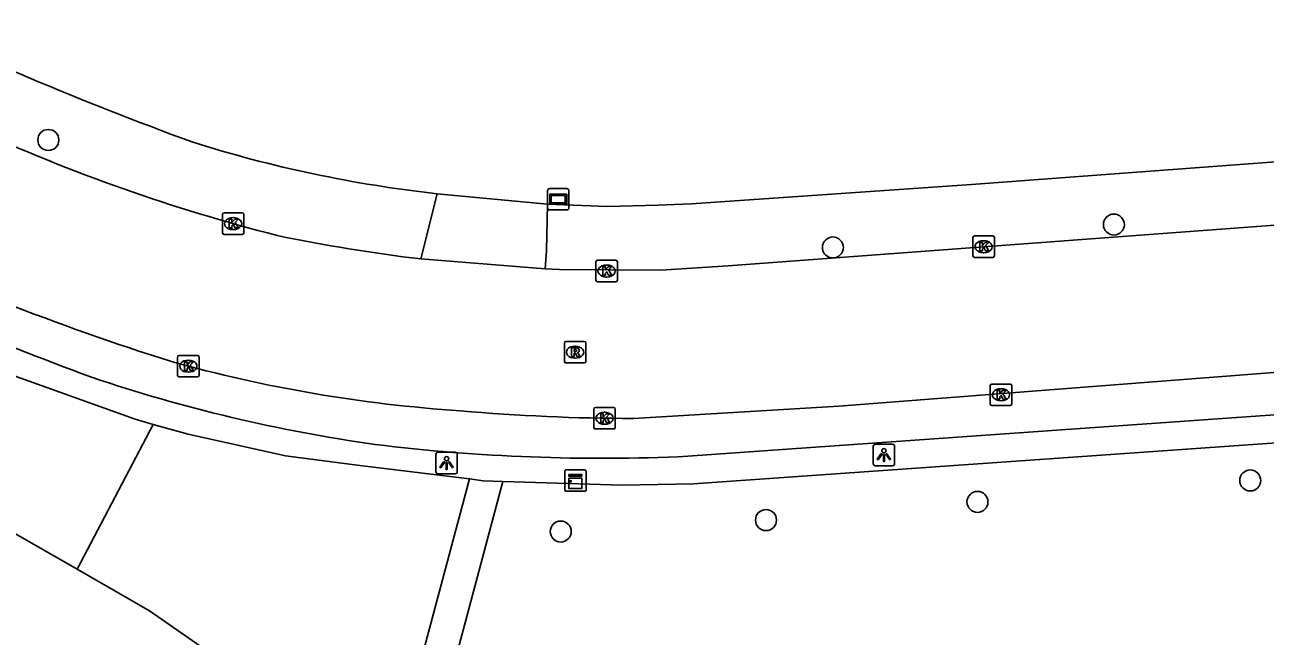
# Model space of a CAD drawing. Extents: x 162186 to 163152, y 385513 to 386513.
# Drawn here: x 162826.3 to 162884.1, y 386194.8 to 386223.2 of the extents above; entities that cross this region are included whole.
import ezdxf

# ---------------------------------------------------------------- set-up
doc = ezdxf.new("R2010")
doc.units = 0
for name, color, linetype in [('IMGEO_Boom', 7, 'Continuous'), ('IMGEO_Groenvoorziening', 7, 'Continuous'), ('IMGEO_Kast', 7, 'Continuous'), ('IMGEO_Kolk', 7, 'Continuous'), ('IMGEO_Lichtpunt', 7, 'Continuous'), ('IMGEO_Rijbaan_lokaal_gesloten', 7, 'Continuous'), ('IMGEO_Rijbaan_lokaal_open', 7, 'Continuous'), ('IMGEO_Rioolput', 7, 'Continuous'), ('IMGEO_Verklikker', 7, 'Continuous'), ('IMGEO_Voetpad_open', 7, 'Continuous')]:
    doc.layers.add(name, color=color, linetype=linetype)

msp = doc.modelspace()

# ---------------------------------------------------------------- linework, layer by layer
at = {"layer": 'IMGEO_Boom'}
for centre in [(162827.431, 386217.866), (162877.039, 386213.926), (162863.957, 386212.858), (162883.388, 386202.006), (162870.688, 386201.009), (162860.843, 386200.163), (162851.286, 386199.629)]:
    msp.add_circle(centre, 0.489, dxfattribs=at)
at = {"layer": 'IMGEO_Groenvoorziening'}
msp.add_lwpolyline([(162828.781, 386197.871), (162832.316, 386204.621)], dxfattribs=at)
at = {"layer": 'IMGEO_Kast'}
for p, q in [((162851.471, 386201.577), (162851.471, 386202.418)), ((162851.471, 386202.418), (162851.471, 386201.577)), ((162851.546, 386202.502), (162852.387, 386202.502)), ((162852.387, 386202.502), (162851.546, 386202.502)), ((162852.471, 386202.427), (162852.471, 386201.586)), ((162852.471, 386201.586), (162852.471, 386202.427)), ((162852.396, 386201.502), (162851.555, 386201.502)), ((162851.555, 386201.502), (162852.396, 386201.502))]:
    msp.add_line(p, q, dxfattribs=at)
for points in [[(162851.666, 386202.292), (162852.266, 386202.292), (162852.266, 386202.207), (162851.666, 386202.207), (162851.666, 386202.292)], [(162851.666, 386202.117), (162852.266, 386202.117), (162852.266, 386201.628), (162851.666, 386201.628), (162851.666, 386202.117)]]:
    msp.add_lwpolyline(points, dxfattribs=at)
msp.add_circle((162851.75, 386201.966), 0.0377, dxfattribs=at)
for centre, start, end in [((162851.549, 386202.424), 92.4484, 184.28452), ((162851.549, 386202.424), 92.4484, 184.28452), ((162852.393, 386202.424), 2.4484, 94.28452), ((162852.393, 386202.424), 2.4484, 94.28452), ((162851.549, 386201.58), 182.4484, 274.28452), ((162851.549, 386201.58), 182.4484, 274.28452), ((162852.393, 386201.58), 272.4484, 4.28452), ((162852.393, 386201.58), 272.4484, 4.28452)]:
    msp.add_arc(centre, 0.0779, start, end, dxfattribs=at)
at = {"layer": 'IMGEO_Kolk'}
for p, q in [((162835.535, 386213.545), (162835.535, 386214.397)), ((162835.61, 386214.471), (162836.462, 386214.471)), ((162836.023, 386214.251), (162836.048, 386214.251)), ((162836.536, 386214.397), (162836.536, 386213.545)), ((162836.046, 386213.691), (162836.021, 386213.691)), ((162836.462, 386213.471), (162835.61, 386213.471)), ((162870.473, 386212.469), (162870.473, 386213.321)), ((162870.548, 386213.395), (162871.4, 386213.395)), ((162870.961, 386213.175), (162870.986, 386213.175)), ((162871.474, 386213.321), (162871.474, 386212.469)), ((162870.984, 386212.615), (162870.959, 386212.615)), ((162852.921, 386211.336), (162852.921, 386212.188)), ((162852.996, 386212.262), (162853.848, 386212.262)), ((162853.409, 386212.042), (162853.434, 386212.042)), ((162853.922, 386212.188), (162853.922, 386211.336)), ((162871.4, 386212.395), (162870.548, 386212.395)), ((162853.432, 386211.482), (162853.407, 386211.482)), ((162853.848, 386211.262), (162852.996, 386211.262)), ((162833.45, 386206.904), (162833.45, 386207.756)), ((162833.525, 386207.83), (162834.377, 386207.83)), ((162833.938, 386207.61), (162833.963, 386207.61)), ((162834.451, 386207.756), (162834.451, 386206.904)), ((162834.377, 386206.83), (162833.525, 386206.83)), ((162833.961, 386207.05), (162833.936, 386207.05)), ((162871.282, 386205.573), (162871.282, 386206.425)), ((162871.357, 386206.499), (162872.209, 386206.499)), ((162871.77, 386206.279), (162871.795, 386206.279)), ((162872.283, 386206.425), (162872.283, 386205.573)), ((162871.793, 386205.719), (162871.768, 386205.719)), ((162852.825, 386204.479), (162852.825, 386205.331)), ((162852.9, 386205.405), (162853.752, 386205.405)), ((162853.313, 386205.185), (162853.338, 386205.185)), ((162853.826, 386205.331), (162853.826, 386204.479)), ((162872.209, 386205.499), (162871.357, 386205.499)), ((162853.336, 386204.625), (162853.311, 386204.625)), ((162853.752, 386204.405), (162852.9, 386204.405))]:
    msp.add_line(p, q, dxfattribs=at)
for points in [[(162835.535, 386213.545), (162835.535, 386214.397)], [(162835.61, 386214.471), (162836.462, 386214.471)], [(162836.536, 386214.397), (162836.536, 386213.545)], [(162835.856, 386214.171), (162835.979, 386214.171), (162835.979, 386214.02), (162836.109, 386214.171), (162836.273, 386214.171), (162836.127, 386214.02), (162836.28, 386213.771), (162836.128, 386213.771), (162836.043, 386213.935), (162835.979, 386213.868), (162835.979, 386213.771), (162835.856, 386213.771), (162835.856, 386214.171)], [(162836.462, 386213.471), (162835.61, 386213.471)], [(162870.473, 386212.469), (162870.473, 386213.321)], [(162870.548, 386213.395), (162871.4, 386213.395)], [(162870.794, 386213.095), (162870.917, 386213.095), (162870.917, 386212.944), (162871.047, 386213.095), (162871.211, 386213.095), (162871.065, 386212.944), (162871.218, 386212.695), (162871.066, 386212.695), (162870.981, 386212.859), (162870.917, 386212.792), (162870.917, 386212.695), (162870.794, 386212.695), (162870.794, 386213.095)], [(162871.474, 386213.321), (162871.474, 386212.469)], [(162852.921, 386211.336), (162852.921, 386212.188)], [(162852.996, 386212.262), (162853.848, 386212.262)], [(162853.242, 386211.962), (162853.365, 386211.962), (162853.365, 386211.811), (162853.495, 386211.962), (162853.659, 386211.962), (162853.513, 386211.811), (162853.666, 386211.562), (162853.514, 386211.562), (162853.429, 386211.726), (162853.365, 386211.659), (162853.365, 386211.562), (162853.242, 386211.562), (162853.242, 386211.962)], [(162853.922, 386212.188), (162853.922, 386211.336)], [(162871.4, 386212.395), (162870.548, 386212.395)], [(162853.848, 386211.262), (162852.996, 386211.262)], [(162833.45, 386206.904), (162833.45, 386207.756)], [(162833.525, 386207.83), (162834.377, 386207.83)], [(162833.771, 386207.53), (162833.894, 386207.53), (162833.894, 386207.379), (162834.024, 386207.53), (162834.188, 386207.53), (162834.042, 386207.379), (162834.195, 386207.13), (162834.043, 386207.13), (162833.958, 386207.294), (162833.894, 386207.227), (162833.894, 386207.13), (162833.771, 386207.13), (162833.771, 386207.53)], [(162834.451, 386207.756), (162834.451, 386206.904)], [(162834.377, 386206.83), (162833.525, 386206.83)], [(162871.282, 386205.573), (162871.282, 386206.425)], [(162871.357, 386206.499), (162872.209, 386206.499)], [(162871.603, 386206.199), (162871.726, 386206.199), (162871.726, 386206.048), (162871.856, 386206.199), (162872.02, 386206.199), (162871.874, 386206.048), (162872.027, 386205.799), (162871.875, 386205.799), (162871.79, 386205.963), (162871.726, 386205.896), (162871.726, 386205.799), (162871.603, 386205.799), (162871.603, 386206.199)], [(162872.283, 386206.425), (162872.283, 386205.573)], [(162852.825, 386204.479), (162852.825, 386205.331)], [(162852.9, 386205.405), (162853.752, 386205.405)], [(162853.146, 386205.105), (162853.269, 386205.105), (162853.269, 386204.954), (162853.399, 386205.105), (162853.563, 386205.105), (162853.417, 386204.954), (162853.57, 386204.705), (162853.418, 386204.705), (162853.333, 386204.869), (162853.269, 386204.802), (162853.269, 386204.705), (162853.146, 386204.705), (162853.146, 386205.105)], [(162853.826, 386205.331), (162853.826, 386204.479)], [(162872.209, 386205.499), (162871.357, 386205.499)], [(162853.752, 386204.405), (162852.9, 386204.405)]]:
    msp.add_lwpolyline(points, dxfattribs=at)
for centre, start, end in [((162835.612, 386214.395), 91.55205, 178.44795), ((162835.612, 386214.395), 91.55205, 178.44795), ((162836.46, 386214.395), 1.55205, 88.44795), ((162836.46, 386214.395), 1.55205, 88.44795), ((162835.612, 386213.547), 181.55205, 268.44795), ((162835.612, 386213.547), 181.55205, 268.44795), ((162836.46, 386213.547), 271.55205, 358.44795), ((162836.46, 386213.547), 271.55205, 358.44795), ((162870.55, 386213.319), 91.55205, 178.44795), ((162870.55, 386213.319), 91.55205, 178.44795), ((162871.398, 386213.319), 1.55205, 88.44795), ((162871.398, 386213.319), 1.55205, 88.44795), ((162852.998, 386212.186), 91.55205, 178.44795), ((162852.998, 386212.186), 91.55205, 178.44795), ((162853.846, 386212.186), 1.55205, 88.44795), ((162853.846, 386212.186), 1.55205, 88.44795), ((162870.55, 386212.471), 181.55205, 268.44795), ((162870.55, 386212.471), 181.55205, 268.44795), ((162871.398, 386212.471), 271.55205, 358.44795), ((162871.398, 386212.471), 271.55205, 358.44795), ((162852.998, 386211.338), 181.55205, 268.44795), ((162852.998, 386211.338), 181.55205, 268.44795), ((162853.846, 386211.338), 271.55205, 358.44795), ((162853.846, 386211.338), 271.55205, 358.44795), ((162833.527, 386207.754), 91.55205, 178.44795), ((162833.527, 386207.754), 91.55205, 178.44795), ((162834.375, 386207.754), 1.55205, 88.44795), ((162834.375, 386207.754), 1.55205, 88.44795), ((162833.527, 386206.906), 181.55205, 268.44795), ((162833.527, 386206.906), 181.55205, 268.44795), ((162834.375, 386206.906), 271.55205, 358.44795), ((162834.375, 386206.906), 271.55205, 358.44795), ((162871.359, 386206.423), 91.55205, 178.44795), ((162871.359, 386206.423), 91.55205, 178.44795), ((162872.207, 386206.423), 1.55205, 88.44795), ((162872.207, 386206.423), 1.55205, 88.44795), ((162871.359, 386205.575), 181.55205, 268.44795), ((162871.359, 386205.575), 181.55205, 268.44795), ((162872.207, 386205.575), 271.55205, 358.44795), ((162872.207, 386205.575), 271.55205, 358.44795), ((162852.902, 386205.329), 91.55205, 178.44795), ((162852.902, 386205.329), 91.55205, 178.44795), ((162853.75, 386205.329), 1.55205, 88.44795), ((162853.75, 386205.329), 1.55205, 88.44795), ((162852.902, 386204.481), 181.55205, 268.44795), ((162852.902, 386204.481), 181.55205, 268.44795), ((162853.75, 386204.481), 271.55205, 358.44795), ((162853.75, 386204.481), 271.55205, 358.44795)]:
    msp.add_arc(centre, 0.0765, start, end, dxfattribs=at)
for centre, major_axis, ratio, start_param, end_param in [((162836.022, 386213.971), (-0.387, 0.002), 0.722429, 4.712389, 7.853982), ((162836.047, 386213.971), (-0.39, 0.002), 0.717154, 1.570796, 4.712389), ((162870.96, 386212.895), (-0.387, 0.002), 0.722429, 4.712389, 7.853982), ((162870.985, 386212.895), (-0.39, 0.002), 0.717154, 1.570796, 4.712389), ((162853.408, 386211.762), (-0.387, 0.002), 0.722429, 4.712389, 7.853982), ((162853.433, 386211.762), (-0.39, 0.002), 0.717154, 1.570796, 4.712389), ((162833.937, 386207.33), (-0.387, 0.002), 0.722429, 4.712389, 7.853982), ((162833.962, 386207.33), (-0.39, 0.002), 0.717154, 1.570796, 4.712389), ((162871.769, 386205.999), (-0.387, 0.002), 0.722429, 4.712389, 7.853982), ((162871.794, 386205.999), (-0.39, 0.002), 0.717154, 1.570796, 4.712389), ((162853.312, 386204.905), (-0.387, 0.002), 0.722429, 4.712389, 7.853982), ((162853.337, 386204.905), (-0.39, 0.002), 0.717154, 1.570796, 4.712389)]:
    msp.add_ellipse(centre, major_axis=major_axis, ratio=ratio, start_param=start_param, end_param=end_param, dxfattribs=at)
at = {"layer": 'IMGEO_Lichtpunt'}
for p, q in [((162846.377, 386203.319), (162845.569, 386203.319)), ((162846.377, 386203.319), (162845.569, 386203.319)), ((162865.833, 386203.597), (162865.833, 386202.79)), ((162865.833, 386203.597), (162865.833, 386202.79)), ((162866.735, 386203.692), (162865.927, 386203.692)), ((162866.735, 386203.692), (162865.927, 386203.692)), ((162866.829, 386202.79), (162866.829, 386203.597)), ((162866.829, 386202.79), (162866.829, 386203.597)), ((162845.475, 386203.224), (162845.475, 386202.417)), ((162845.475, 386203.224), (162845.475, 386202.417)), ((162846.471, 386202.417), (162846.471, 386203.224)), ((162846.471, 386202.417), (162846.471, 386203.224)), ((162865.927, 386202.696), (162866.735, 386202.696)), ((162865.927, 386202.696), (162866.735, 386202.696)), ((162845.569, 386202.323), (162846.377, 386202.323)), ((162845.569, 386202.323), (162846.377, 386202.323))]:
    msp.add_line(p, q, dxfattribs=at)
for points in [[(162866.207, 386203.261), (162866.246, 386203.233), (162866.058, 386202.971), (162866.02, 386202.998), (162866.207, 386203.261)], [(162866.419, 386203.233), (162866.457, 386203.26), (162866.644, 386202.998), (162866.605, 386202.97), (162866.419, 386203.233)], [(162845.849, 386202.888), (162845.888, 386202.86), (162845.7, 386202.598), (162845.662, 386202.625), (162845.849, 386202.888)], [(162845.951, 386202.84), (162845.998, 386202.84), (162845.998, 386202.518), (162845.951, 386202.518), (162845.951, 386202.84)], [(162846.061, 386202.86), (162846.099, 386202.887), (162846.286, 386202.625), (162846.247, 386202.597), (162846.061, 386202.86)], [(162866.309, 386203.213), (162866.356, 386203.213), (162866.356, 386202.891), (162866.309, 386202.891), (162866.309, 386203.213)]]:
    msp.add_lwpolyline(points, dxfattribs=at)
for centre in [(162866.332, 386203.395), (162845.974, 386203.022)]:
    msp.add_circle(centre, 0.0994, dxfattribs=at)
for centre, start, end in [((162845.569, 386203.224), 90, 180), ((162845.569, 386203.224), 90, 180), ((162846.377, 386203.224), 0, 90), ((162846.377, 386203.224), 0, 90), ((162865.927, 386203.597), 90, 180), ((162865.927, 386203.597), 90, 180), ((162866.735, 386203.597), 0, 90), ((162866.735, 386203.597), 0, 90), ((162865.927, 386202.79), 180, 270), ((162865.927, 386202.79), 180, 270), ((162866.735, 386202.79), 270, 0), ((162866.735, 386202.79), 270, 360), ((162845.569, 386202.417), 180, 270), ((162845.569, 386202.417), 180, 270), ((162846.377, 386202.417), 270, 0), ((162846.377, 386202.417), 270, 360)]:
    msp.add_arc(centre, 0.0946, start, end, dxfattribs=at)
at = {"layer": 'IMGEO_Rijbaan_lokaal_gesloten'}
for points in [[(162889.751, 386214.288), (162859.077, 386212.007), (162855.951, 386211.796), (162851.232, 386211.829), (162850.557, 386211.862)], [(162844.772, 386212.323), (162850.557, 386211.862)], [(162854.67, 386204.896), (162864.241, 386205.462), (162886.69, 386207.213)]]:
    msp.add_lwpolyline(points, dxfattribs=at)
for centre, radius, start, end in [((162859.261, 386295.953), 85.209, 245.49467, 255.61511), ((162869.29, 386321.987), 120.009, 244.56561, 252.46007), ((162853.915, 386289.23), 77.448, 258.21129, 263.22031), ((162850.976, 386271.469), 66.359, 254.39279, 266.22822), ((162854.738, 386297.305), 92.409, 264.95481, 269.9581)]:
    msp.add_arc(centre, radius, start, end, dxfattribs=at)
at = {"layer": 'IMGEO_Rijbaan_lokaal_open'}
for points in [[(162828.781, 386197.871), (162825.575, 386199.713), (162818.127, 386202.857), (162812.602, 386204.59)], [(162839.933, 386190.517), (162832.14, 386195.941), (162828.781, 386197.871)]]:
    msp.add_lwpolyline(points, dxfattribs=at)
msp.add_arc((162789.758, 386127.507), 75.374, 53.01895, 72.16665, dxfattribs=at)
at = {"layer": 'IMGEO_Rioolput'}
for p, q in [((162851.529, 386208.482), (162852.381, 386208.482)), ((162851.454, 386207.556), (162851.454, 386208.408)), ((162851.942, 386208.262), (162851.967, 386208.262)), ((162852.455, 386208.408), (162852.455, 386207.556)), ((162852.381, 386207.482), (162851.529, 386207.482)), ((162851.965, 386207.702), (162851.94, 386207.702))]:
    msp.add_line(p, q, dxfattribs=at)
for points in [[(162851.529, 386208.482), (162852.381, 386208.482)], [(162851.454, 386207.556), (162851.454, 386208.408)], [(162852.043, 386208.18), (162851.791, 386208.182), (162851.791, 386207.782)], [(162851.791, 386207.782), (162851.915, 386207.782), (162851.915, 386207.944), (162851.926, 386207.944)], [(162851.969, 386208.101), (162851.915, 386208.101), (162851.915, 386208.02)], [(162851.915, 386208.02), (162851.967, 386208.02)], [(162851.973, 386207.915), (162852.044, 386207.782), (162852.184, 386207.782), (162852.119, 386207.908)], [(162852.455, 386208.408), (162852.455, 386207.556)], [(162852.381, 386207.482), (162851.529, 386207.482)]]:
    msp.add_lwpolyline(points, dxfattribs=at)
for centre, radius, start, end in [((162851.531, 386208.406), 0.0765, 91.55205, 178.44795), ((162851.531, 386208.406), 0.0765, 91.55205, 178.44795), ((162852.379, 386208.406), 0.0765, 1.55205, 88.44795), ((162852.379, 386208.406), 0.0765, 1.55205, 88.44795), ((162851.925, 386207.891), 0.0533, 26.02933, 88.69889), ((162851.951, 386208.209), 0.19, 274.7715, 282.96867), ((162851.975, 386208.005), 0.0964, 77.00612, 93.18647), ((162851.989, 386208.062), 0.0378, 276.66336, 79.67722), ((162852.042, 386208.07), 0.109, 350.36119, 89.41601), ((162852.04, 386208.07), 0.112, 277.58423, 350.98172), ((162852.024, 386207.855), 0.108, 29.51342, 73.79051), ((162851.531, 386207.558), 0.0765, 181.55205, 268.44795), ((162851.531, 386207.558), 0.0765, 181.55205, 268.44795), ((162852.379, 386207.558), 0.0765, 271.55205, 358.44795), ((162852.379, 386207.558), 0.0765, 271.55205, 358.44795)]:
    msp.add_arc(centre, radius, start, end, dxfattribs=at)
for centre, major_axis, ratio, start_param, end_param in [((162851.941, 386207.982), (-0.387, 0.002), 0.722429, 4.712389, 7.853982), ((162851.966, 386207.982), (-0.39, 0.002), 0.717154, 1.570796, 4.712389)]:
    msp.add_ellipse(centre, major_axis=major_axis, ratio=ratio, start_param=start_param, end_param=end_param, dxfattribs=at)
at = {"layer": 'IMGEO_Verklikker'}
for p, q in [((162850.674, 386214.705), (162850.674, 386215.505)), ((162850.674, 386215.505), (162850.674, 386214.705)), ((162850.774, 386215.605), (162851.564, 386215.605)), ((162851.564, 386215.605), (162850.774, 386215.605)), ((162851.664, 386215.505), (162851.664, 386214.705)), ((162851.664, 386214.705), (162851.664, 386215.505)), ((162851.564, 386214.605), (162850.774, 386214.605)), ((162850.774, 386214.605), (162851.564, 386214.605))]:
    msp.add_line(p, q, dxfattribs=at)
for points in [[(162850.775, 386215.337), (162851.563, 386215.337), (162851.563, 386214.873), (162850.775, 386214.873), (162850.775, 386215.337)], [(162850.84, 386215.272), (162850.84, 386214.938), (162851.498, 386214.938), (162851.498, 386215.272), (162850.84, 386215.272)]]:
    msp.add_lwpolyline(points, dxfattribs=at)
for centre, start, end in [((162850.774, 386215.505), 90, 180), ((162850.774, 386215.505), 90, 180), ((162851.564, 386215.505), 0, 90), ((162851.564, 386215.505), 360, 90), ((162850.774, 386214.705), 180, 270), ((162850.774, 386214.705), 180, 270), ((162851.564, 386214.705), 270, 0), ((162851.564, 386214.705), 270, 0)]:
    msp.add_arc(centre, 0.1, start, end, dxfattribs=at)
at = {"layer": 'IMGEO_Voetpad_open'}
for points in [[(162850.667, 386214.876), (162853.468, 386214.775), (162855.81, 386214.836), (162857.381, 386214.889), (162870.407, 386215.797), (162887.893, 386217.101), (162891.508, 386217.378), (162891.499, 386217.652), (162891.335, 386218.537), (162896.392, 386219.384), (162896.541, 386218.703), (162897.175, 386218.883), (162898.888, 386219.402), (162900.959, 386219.994), (162902.237, 386220.388), (162904.782, 386221.275), (162908.596, 386222.669), (162911.328, 386223.775)], [(162845.54, 386215.362), (162844.772, 386212.323)], [(162845.54, 386215.362), (162850.667, 386214.876)], [(162850.557, 386211.862), (162850.617, 386212.708), (162850.667, 386214.876)], [(162810.832, 386213.668), (162816.809, 386210.651), (162823.626, 386207.67), (162831.471, 386204.861), (162832.316, 386204.621)], [(162884.718, 386205.157), (162884.509, 386205.06), (162857.196, 386203.132)], [(162832.316, 386204.621), (162833.947, 386204.157), (162838.465, 386203.152), (162841.929, 386202.702), (162847.032, 386202.076)], [(162890.128, 386204.144), (162857.46, 386201.845), (162854.152, 386201.782), (162848.592, 386201.967)], [(162843.274, 386187.979), (162847.032, 386202.076)], [(162848.592, 386201.967), (162846.91, 386195.676), (162845.655, 386190.98)], [(162847.032, 386202.076), (162847.677, 386201.997), (162848.592, 386201.967)]]:
    msp.add_lwpolyline(points, dxfattribs=at)
for centre, radius, start, end in [((162896.54, 386387.451), 180.795, 244.63962, 249.80296), ((162852.114, 386274.754), 59.755, 252.47407, 263.68339), ((162883.813, 386353.429), 156.372, 244.2359, 249.6501), ((162852.973, 386276.64), 73.684, 251.3694, 261.94373), ((162853.185, 386289.582), 86.543, 263.00591, 272.65635)]:
    msp.add_arc(centre, radius, start, end, dxfattribs=at)

doc.saveas('drawing.dxf')
